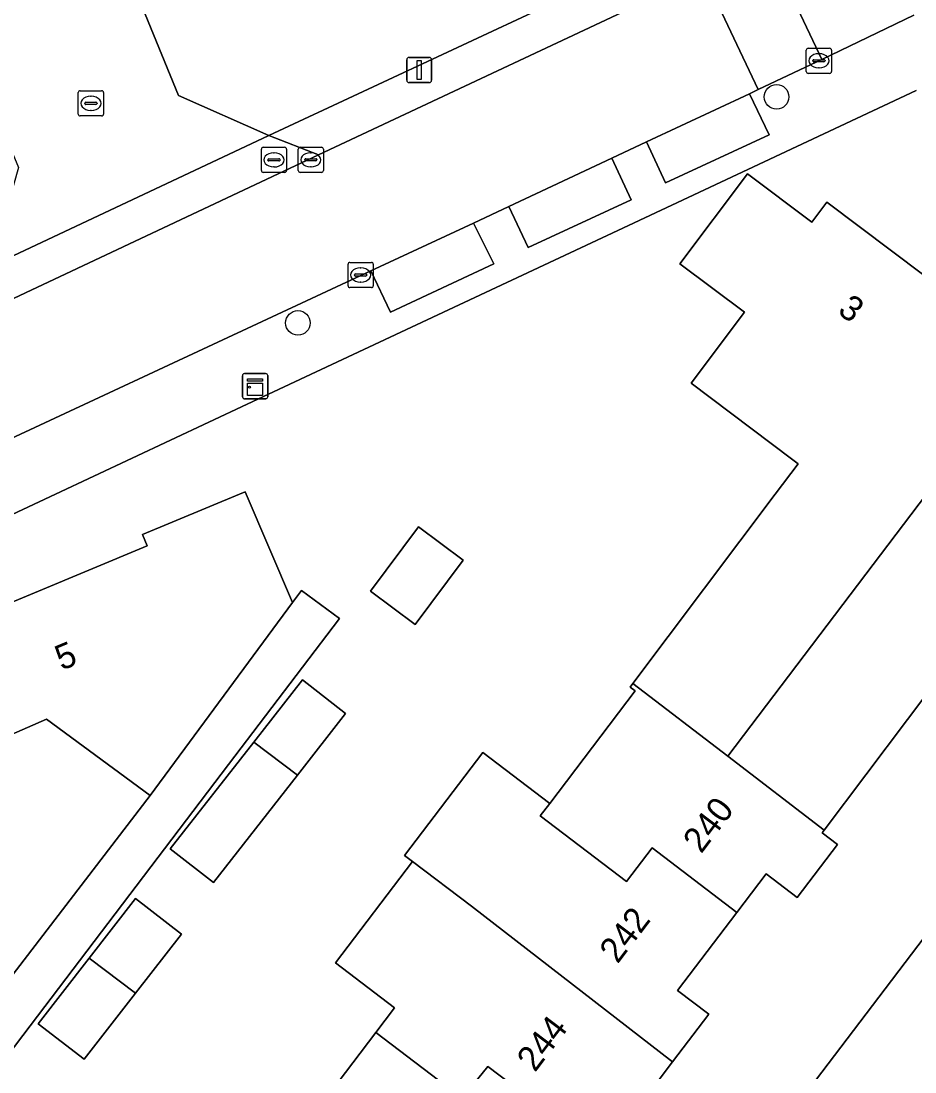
# Model space of a CAD drawing. Extents: x 158472 to 159562, y 388525 to 389606.
# Drawn here: x 158702.98 to 158738.51, y 388977.03 to 389018.81 of the extents above; entities that cross this region are included whole.
import ezdxf

# ---------------------------------------------------------------- set-up
doc = ezdxf.new("R2010")
doc.units = 0
for name, color, linetype in [('IMGEO_Boom', 7, 'Continuous'), ('IMGEO_Brandkraan', 7, 'Continuous'), ('IMGEO_Erf', 7, 'Continuous'), ('IMGEO_Kast', 7, 'Continuous'), ('IMGEO_Kolk', 7, 'Continuous'), ('IMGEO_Lichtmast', 7, 'Continuous'), ('IMGEO_Muur', 7, 'Continuous'), ('IMGEO_Pand', 7, 'Continuous'), ('IMGEO_Pand_nummerreeks', 7, 'Continuous'), ('IMGEO_Parkeervlak_open', 7, 'Continuous'), ('IMGEO_Rijbaan_lokaal_open', 7, 'Continuous'), ('IMGEO_Voetpad_open', 7, 'Continuous')]:
    doc.layers.add(name, color=color, linetype=linetype)

msp = doc.modelspace()

# ---------------------------------------------------------------- linework, layer by layer
at = {"layer": 'IMGEO_Boom'}
for centre in [(158733.009, 389015.799), (158713.985, 389006.811)]:
    msp.add_circle(centre, 0.489, dxfattribs=at)
at = {"layer": 'IMGEO_Brandkraan'}
for p, q in [((158712.605, 389013.794), (158713.457, 389013.794)), ((158712.53, 389012.868), (158712.53, 389013.72)), ((158712.832, 389013.337), (158713.23, 389013.337)), ((158713.018, 389013.574), (158713.043, 389013.574)), ((158713.531, 389013.72), (158713.531, 389012.868)), ((158712.789, 389013.288), (158712.789, 389013.3)), ((158713.227, 389013.251), (158712.829, 389013.251)), ((158713.041, 389013.014), (158713.016, 389013.014)), ((158713.273, 389013.3), (158713.273, 389013.288)), ((158713.457, 389012.794), (158712.605, 389012.794))]:
    msp.add_line(p, q, dxfattribs=at)
for points in [[(158712.605, 389013.794), (158713.457, 389013.794)], [(158712.53, 389012.868), (158712.53, 389013.72)], [(158713.531, 389013.72), (158713.531, 389012.868)], [(158713.457, 389012.794), (158712.605, 389012.794)]]:
    msp.add_lwpolyline(points, dxfattribs=at)
for centre, radius, start, end in [((158712.607, 389013.718), 0.0765, 91.552, 178.448), ((158712.607, 389013.718), 0.0765, 91.552, 178.448), ((158713.455, 389013.718), 0.0765, 1.552, 88.448), ((158713.455, 389013.718), 0.0765, 1.552, 88.448), ((158712.829, 389013.297), 0.0403, 85.8775, 175.7526), ((158713.234, 389013.299), 0.0386, 1.7309, 96.639), ((158712.826, 389013.287), 0.0366, 178.938, 274.7102), ((158713.23, 389013.294), 0.043, 264.8664, 352.4533), ((158712.607, 389012.87), 0.0765, 181.552, 268.448), ((158712.607, 389012.87), 0.0765, 181.552, 268.448), ((158713.455, 389012.87), 0.0765, 271.552, 358.448), ((158713.455, 389012.87), 0.0765, 271.552, 358.448)]:
    msp.add_arc(centre, radius, start, end, dxfattribs=at)
for centre, major_axis, ratio, start_param, end_param in [((158713.017, 389013.294), (-0.387, 0.002), 0.722429, 4.712389, 7.853982), ((158713.042, 389013.294), (-0.39, 0.002), 0.717154, 1.570796, 4.712389)]:
    msp.add_ellipse(centre, major_axis=major_axis, ratio=ratio, start_param=start_param, end_param=end_param, dxfattribs=at)
at = {"layer": 'IMGEO_Erf'}
for points in [[(158748.98, 389050.828), (158753.442, 389047.461), (158749.827, 389042.67), (158746.213, 389037.88), (158741.724, 389041.267), (158739.591, 389038.439), (158736.238, 389037.031), (158738.878, 389030.743), (158733.355, 389028.424), (158727.831, 389026.105), (158725.669, 389031.254), (158722.877, 389030.082), (158720.152, 389028.938), (158722.323, 389023.766), (158716.798, 389021.447), (158711.3, 389019.139), (158709.116, 389024.343), (158706.255, 389023.142), (158709.235, 389015.859), (158712.826, 389014.266), (158731.568, 389023.026)], [(158738.552, 389016.051), (158727.129, 389010.69), (158711.965, 389003.575), (158704.348, 389000), (158690.257, 388993.388)], [(158732.958, 389000), (158733.869, 389001.213), (158733.606, 389001.411), (158729.608, 389004.414), (158731.727, 389007.235), (158729.16, 389009.164), (158731.846, 389012.74), (158734.413, 389010.812), (158735.01, 389011.606), (158740.151, 389007.745), (158744.781, 389013.909), (158743.609, 389014.817), (158742.361, 389015.783)], [(158757.574, 389004.614), (158750.765, 389009.414), (158746.163, 389003.286), (158750.537, 389000), (158751.266, 388999.452), (158745.829, 388992.213), (158741.521, 388995.449), (158734.905, 388986.641), (158734.824, 388986.533), (158735.427, 388986.076), (158733.826, 388983.966), (158732.588, 388984.905), (158731.422, 388983.368), (158729.069, 388980.266), (158730.314, 388979.322), (158728.878, 388977.43), (158727.278, 388975.32)], [(158699.183, 388994.278), (158707.994, 388997.945), (158707.807, 388998.396), (158711.662, 389000), (158711.887, 389000.094), (158711.928, 389000), (158713.764, 388995.692), (158714.121, 388996.177), (158715.635, 388995.063), (158711.23, 388989.259), (158703.628, 388979.242), (158692.27, 388964.276)], [(158702.783, 388964.442), (158705.561, 388968.105), (158708.661, 388972.191), (158711.548, 388975.996), (158711.582, 388976.04), (158711.676, 388976.164), (158712.089, 388976.708), (158714.338, 388974.983), (158717.077, 388978.593), (158717.826, 388979.582), (158715.472, 388981.367), (158718.532, 388985.401), (158718.222, 388985.636), (158721.328, 388989.73), (158723.992, 388987.709), (158727.383, 388992.179), (158727.192, 388992.324), (158727.301, 388992.469), (158732.958, 389000)], [(158713.131, 388948.486), (158739.383, 388983.04)]]:
    msp.add_lwpolyline(points, dxfattribs=at)
for points in [[(158718.645, 388994.825), (158716.874, 388996.146), (158718.783, 388998.704), (158720.554, 388997.383)], [(158713.97, 388988.835), (158710.627, 388984.558), (158708.913, 388985.898), (158712.233, 388990.146), (158714.164, 388992.617), (158715.878, 388991.277)], [(158708.118, 388988.02), (158703.989, 388991.059), (158697.306, 388988.133), (158701.259, 388979.105)], [(158707.529, 388980.16), (158705.494, 388977.531), (158703.666, 388978.947), (158705.688, 388981.559), (158707.524, 388983.93), (158709.352, 388982.514)]]:
    msp.add_lwpolyline(points, close=True, dxfattribs=at)
at = {"layer": 'IMGEO_Kast'}
for p, q in [((158711.782, 389003.869), (158711.782, 389004.71)), ((158711.782, 389004.71), (158711.782, 389003.869)), ((158711.857, 389004.794), (158712.698, 389004.794)), ((158712.698, 389004.794), (158711.857, 389004.794)), ((158712.782, 389004.719), (158712.782, 389003.878)), ((158712.782, 389003.878), (158712.782, 389004.719)), ((158712.707, 389003.794), (158711.866, 389003.794)), ((158711.866, 389003.794), (158712.707, 389003.794))]:
    msp.add_line(p, q, dxfattribs=at)
for points in [[(158711.977, 389004.584), (158712.577, 389004.584), (158712.577, 389004.499), (158711.977, 389004.499), (158711.977, 389004.584)], [(158711.977, 389004.409), (158712.577, 389004.409), (158712.577, 389003.92), (158711.977, 389003.92), (158711.977, 389004.409)]]:
    msp.add_lwpolyline(points, dxfattribs=at)
msp.add_circle((158712.061, 389004.258), 0.0377, dxfattribs=at)
for centre, start, end in [((158711.86, 389004.716), 92.4484, 184.2845), ((158711.86, 389004.716), 92.4484, 184.2845), ((158712.704, 389004.716), 2.4484, 94.2845), ((158712.704, 389004.716), 2.4484, 94.2845), ((158711.86, 389003.872), 182.4484, 274.2845), ((158711.86, 389003.872), 182.4484, 274.2845), ((158712.704, 389003.872), 272.4484, 4.2845), ((158712.704, 389003.872), 272.4484, 4.2845)]:
    msp.add_arc(centre, 0.0779, start, end, dxfattribs=at)
at = {"layer": 'IMGEO_Kolk'}
for p, q in [((158734.19, 389016.808), (158734.19, 389017.66)), ((158734.265, 389017.734), (158735.117, 389017.734)), ((158735.191, 389017.66), (158735.191, 389016.808)), ((158734.449, 389017.228), (158734.449, 389017.24)), ((158734.887, 389017.191), (158734.489, 389017.191)), ((158734.492, 389017.277), (158734.89, 389017.277)), ((158734.678, 389017.514), (158734.703, 389017.514)), ((158734.933, 389017.24), (158734.933, 389017.228)), ((158735.117, 389016.734), (158734.265, 389016.734)), ((158734.701, 389016.954), (158734.676, 389016.954)), ((158705.256, 389015.116), (158705.256, 389015.968)), ((158705.331, 389016.042), (158706.183, 389016.042)), ((158706.257, 389015.968), (158706.257, 389015.116)), ((158705.515, 389015.536), (158705.515, 389015.548)), ((158705.953, 389015.499), (158705.555, 389015.499)), ((158705.558, 389015.585), (158705.956, 389015.585)), ((158705.744, 389015.822), (158705.769, 389015.822)), ((158705.999, 389015.548), (158705.999, 389015.536)), ((158706.183, 389015.042), (158705.331, 389015.042)), ((158705.767, 389015.262), (158705.742, 389015.262)), ((158714.071, 389013.796), (158714.923, 389013.796)), ((158713.996, 389012.87), (158713.996, 389013.722)), ((158714.298, 389013.339), (158714.696, 389013.339)), ((158714.484, 389013.576), (158714.509, 389013.576)), ((158714.997, 389013.722), (158714.997, 389012.87)), ((158714.255, 389013.29), (158714.255, 389013.302)), ((158714.693, 389013.253), (158714.295, 389013.253)), ((158714.507, 389013.016), (158714.482, 389013.016)), ((158714.739, 389013.302), (158714.739, 389013.29)), ((158714.923, 389012.796), (158714.071, 389012.796)), ((158716.051, 389009.217), (158716.903, 389009.217)), ((158715.976, 389008.291), (158715.976, 389009.143)), ((158716.278, 389008.76), (158716.676, 389008.76)), ((158716.464, 389008.997), (158716.489, 389008.997)), ((158716.977, 389009.143), (158716.977, 389008.291)), ((158716.235, 389008.711), (158716.235, 389008.723)), ((158716.673, 389008.674), (158716.275, 389008.674)), ((158716.487, 389008.437), (158716.462, 389008.437)), ((158716.719, 389008.723), (158716.719, 389008.711)), ((158716.903, 389008.217), (158716.051, 389008.217))]:
    msp.add_line(p, q, dxfattribs=at)
for points in [[(158734.19, 389016.808), (158734.19, 389017.66)], [(158734.265, 389017.734), (158735.117, 389017.734)], [(158735.191, 389017.66), (158735.191, 389016.808)], [(158735.117, 389016.734), (158734.265, 389016.734)], [(158705.256, 389015.116), (158705.256, 389015.968)], [(158705.331, 389016.042), (158706.183, 389016.042)], [(158706.257, 389015.968), (158706.257, 389015.116)], [(158706.183, 389015.042), (158705.331, 389015.042)], [(158714.071, 389013.796), (158714.923, 389013.796)], [(158713.996, 389012.87), (158713.996, 389013.722)], [(158714.997, 389013.722), (158714.997, 389012.87)], [(158714.923, 389012.796), (158714.071, 389012.796)], [(158716.051, 389009.217), (158716.903, 389009.217)], [(158715.976, 389008.291), (158715.976, 389009.143)], [(158716.977, 389009.143), (158716.977, 389008.291)], [(158716.903, 389008.217), (158716.051, 389008.217)]]:
    msp.add_lwpolyline(points, dxfattribs=at)
for centre, radius, start, end in [((158734.267, 389017.658), 0.0765, 91.552, 178.448), ((158734.267, 389017.658), 0.0765, 91.552, 178.448), ((158735.115, 389017.658), 0.0765, 1.552, 88.448), ((158735.115, 389017.658), 0.0765, 1.552, 88.448), ((158734.489, 389017.237), 0.0403, 85.8775, 175.7526), ((158734.486, 389017.227), 0.0366, 178.938, 274.7102), ((158734.89, 389017.234), 0.043, 264.8664, 352.4533), ((158734.894, 389017.239), 0.0386, 1.7309, 96.639), ((158734.267, 389016.81), 0.0765, 181.552, 268.448), ((158734.267, 389016.81), 0.0765, 181.552, 268.448), ((158735.115, 389016.81), 0.0765, 271.552, 358.448), ((158735.115, 389016.81), 0.0765, 271.552, 358.448), ((158705.333, 389015.966), 0.0765, 91.552, 178.448), ((158705.333, 389015.966), 0.0765, 91.552, 178.448), ((158706.181, 389015.966), 0.0765, 1.552, 88.448), ((158706.181, 389015.966), 0.0765, 1.552, 88.448), ((158705.555, 389015.545), 0.0403, 85.8775, 175.7526), ((158705.552, 389015.535), 0.0366, 178.938, 274.7102), ((158705.956, 389015.542), 0.043, 264.8664, 352.4533), ((158705.96, 389015.547), 0.0386, 1.7309, 96.639), ((158705.333, 389015.118), 0.0765, 181.552, 268.448), ((158705.333, 389015.118), 0.0765, 181.552, 268.448), ((158706.181, 389015.118), 0.0765, 271.552, 358.448), ((158706.181, 389015.118), 0.0765, 271.552, 358.448), ((158714.073, 389013.72), 0.0765, 91.552, 178.448), ((158714.073, 389013.72), 0.0765, 91.552, 178.448), ((158714.921, 389013.72), 0.0765, 1.552, 88.448), ((158714.921, 389013.72), 0.0765, 1.552, 88.448), ((158714.295, 389013.299), 0.0403, 85.8775, 175.7526), ((158714.7, 389013.301), 0.0386, 1.7309, 96.639), ((158714.292, 389013.289), 0.0366, 178.938, 274.7102), ((158714.696, 389013.296), 0.043, 264.8664, 352.4533), ((158714.073, 389012.872), 0.0765, 181.552, 268.448), ((158714.073, 389012.872), 0.0765, 181.552, 268.448), ((158714.921, 389012.872), 0.0765, 271.552, 358.448), ((158714.921, 389012.872), 0.0765, 271.552, 358.448), ((158716.053, 389009.141), 0.0765, 91.552, 178.448), ((158716.053, 389009.141), 0.0765, 91.552, 178.448), ((158716.901, 389009.141), 0.0765, 1.552, 88.448), ((158716.901, 389009.141), 0.0765, 1.552, 88.448), ((158716.275, 389008.72), 0.0403, 85.8775, 175.7526), ((158716.68, 389008.722), 0.0386, 1.7309, 96.639), ((158716.272, 389008.71), 0.0366, 178.938, 274.7102), ((158716.676, 389008.717), 0.043, 264.8664, 352.4533), ((158716.053, 389008.293), 0.0765, 181.552, 268.448), ((158716.053, 389008.293), 0.0765, 181.552, 268.448), ((158716.901, 389008.293), 0.0765, 271.552, 358.448), ((158716.901, 389008.293), 0.0765, 271.552, 358.448)]:
    msp.add_arc(centre, radius, start, end, dxfattribs=at)
for centre, major_axis, ratio, start_param, end_param in [((158734.677, 389017.234), (-0.387, 0.002), 0.722429, 4.712389, 7.853982), ((158734.702, 389017.234), (-0.39, 0.002), 0.717154, 1.570796, 4.712389), ((158705.743, 389015.542), (-0.387, 0.002), 0.722429, 4.712389, 7.853982), ((158705.768, 389015.542), (-0.39, 0.002), 0.717154, 1.570796, 4.712389), ((158714.483, 389013.296), (-0.387, 0.002), 0.722429, 4.712389, 7.853982), ((158714.508, 389013.296), (-0.39, 0.002), 0.717154, 1.570796, 4.712389), ((158716.463, 389008.717), (-0.387, 0.002), 0.722429, 4.712389, 7.853982), ((158716.488, 389008.717), (-0.39, 0.002), 0.717154, 1.570796, 4.712389)]:
    msp.add_ellipse(centre, major_axis=major_axis, ratio=ratio, start_param=start_param, end_param=end_param, dxfattribs=at)
at = {"layer": 'IMGEO_Lichtmast'}
for p, q in [((158718.308, 389016.466), (158718.308, 389017.266)), ((158718.308, 389017.266), (158718.308, 389016.466)), ((158718.408, 389017.366), (158719.198, 389017.366)), ((158719.198, 389017.366), (158718.408, 389017.366)), ((158719.298, 389017.266), (158719.298, 389016.466)), ((158719.298, 389016.466), (158719.298, 389017.266)), ((158719.198, 389016.366), (158718.408, 389016.366)), ((158718.408, 389016.366), (158719.198, 389016.366))]:
    msp.add_line(p, q, dxfattribs=at)
msp.add_lwpolyline([(158718.728, 389017.241), (158718.878, 389017.241), (158718.878, 389016.491), (158718.728, 389016.491), (158718.728, 389017.241)], dxfattribs=at)
for centre, start, end in [((158718.408, 389017.266), 90, 180), ((158718.408, 389017.266), 90, 180), ((158719.198, 389017.266), 0, 90), ((158719.198, 389017.266), 360, 90), ((158718.408, 389016.466), 180, 270), ((158718.408, 389016.466), 180, 270), ((158719.198, 389016.466), 270, 0), ((158719.198, 389016.466), 270, 0)]:
    msp.add_arc(centre, 0.1, start, end, dxfattribs=at)
at = {"layer": 'IMGEO_Muur'}
msp.add_lwpolyline([(158711.965, 389003.575), (158727.129, 389010.69)], dxfattribs=at)
at = {"layer": 'IMGEO_Pand'}
for points in [[(158747.786, 389011.652), (158744.781, 389013.909), (158740.151, 389007.745), (158735.01, 389011.606), (158734.413, 389010.812), (158731.846, 389012.74), (158729.16, 389009.164), (158731.727, 389007.235), (158729.608, 389004.414), (158733.606, 389001.411), (158733.869, 389001.213), (158732.958, 389000), (158727.301, 388992.469), (158731.072, 388989.581), (158738.963, 389000.001)], [(158747.786, 389011.652), (158738.963, 389000.001), (158731.072, 388989.581), (158734.905, 388986.641), (158741.521, 388995.449), (158745.829, 388992.213), (158751.266, 388999.452), (158750.537, 389000), (158746.163, 389003.286), (158750.765, 389009.414)], [(158693.313, 388986.054), (158697.972, 388974.859), (158701.259, 388979.105), (158697.306, 388988.133), (158703.989, 388991.059), (158708.118, 388988.02), (158713.764, 388995.692), (158711.928, 389000), (158711.887, 389000.094), (158711.662, 389000), (158707.807, 388998.396), (158707.994, 388997.945), (158699.183, 388994.278), (158699.313, 388993.966), (158691.392, 388990.67)], [(158718.645, 388994.825), (158720.554, 388997.383), (158718.783, 388998.704), (158716.874, 388996.146)], [(158712.233, 388990.146), (158713.97, 388988.835), (158715.878, 388991.277), (158714.164, 388992.617)], [(158731.072, 388989.581), (158727.301, 388992.469), (158727.192, 388992.324), (158727.383, 388992.179), (158723.992, 388987.709), (158723.611, 388987.207), (158727.04, 388984.6), (158728.07, 388985.94), (158731.422, 388983.368), (158732.588, 388984.905), (158733.826, 388983.966), (158735.427, 388986.076), (158734.824, 388986.533), (158734.905, 388986.641)], [(158713.97, 388988.835), (158712.233, 388990.146), (158708.913, 388985.898), (158710.627, 388984.558)], [(158731.422, 388983.368), (158728.07, 388985.94), (158727.04, 388984.6), (158723.611, 388987.207), (158723.992, 388987.709), (158721.328, 388989.73), (158718.222, 388985.636), (158718.532, 388985.401), (158720.886, 388983.615), (158728.878, 388977.43), (158730.314, 388979.322), (158729.069, 388980.266)], [(158728.878, 388977.43), (158720.886, 388983.615), (158718.532, 388985.401), (158715.472, 388981.367), (158717.826, 388979.582), (158717.077, 388978.593), (158720.51, 388975.99), (158721.53, 388977.25), (158724.858, 388974.731), (158726.025, 388976.27), (158727.278, 388975.32)], [(158705.688, 388981.559), (158707.529, 388980.16), (158709.352, 388982.514), (158707.524, 388983.93)], [(158707.529, 388980.16), (158705.688, 388981.559), (158703.666, 388978.947), (158705.494, 388977.531)], [(158714.338, 388974.983), (158722.352, 388968.836), (158723.836, 388970.793), (158722.588, 388971.739), (158724.858, 388974.731), (158721.53, 388977.25), (158720.51, 388975.99), (158717.077, 388978.593)]]:
    msp.add_lwpolyline(points, close=True, dxfattribs=at)
at = {"layer": 'IMGEO_Parkeervlak_open'}
for points in [[(158727.832, 389014.007), (158728.594, 389012.376), (158732.709, 389014.292), (158731.934, 389015.926)], [(158722.372, 389011.439), (158723.13, 389009.812), (158727.23, 389011.706), (158726.454, 389013.362)], [(158716.887, 389008.886), (158717.664, 389007.24), (158721.771, 389009.166), (158720.963, 389010.783)]]:
    msp.add_lwpolyline(points, close=True, dxfattribs=at)
at = {"layer": 'IMGEO_Rijbaan_lokaal_open'}
for points in [[(158601.851, 389031.612), (158602.187, 389030.899), (158641.722, 389047.425), (158668.118, 389058.458), (158688.082, 389043.319), (158689.958, 389044.098), (158691.297, 389040.872), (158693.979, 389034.415), (158697.841, 389036.019), (158698.899, 389033.47), (158695.038, 389031.866), (158702.875, 389012.992), (158701.755, 389009.057), (158712.826, 389014.266), (158709.235, 389015.859), (158706.255, 389023.142), (158703.674, 389029.291), (158697.03, 389045.201), (158668.409, 389067.056)], [(158736.292, 389023.604), (158732.639, 389021.881), (158734.804, 389017.287), (158738.465, 389019.051)], [(158731.568, 389023.026), (158712.826, 389014.266), (158714.806, 389013.493), (158730.105, 389020.689)]]:
    msp.add_lwpolyline(points, dxfattribs=at)
for points in [[(158730.105, 389020.689), (158732.275, 389016.087), (158734.385, 389017.085), (158734.804, 389017.287), (158732.639, 389021.881), (158732.125, 389021.639)], [(158716.887, 389008.886), (158720.963, 389010.783), (158722.372, 389011.439), (158726.454, 389013.362), (158727.832, 389014.007), (158731.934, 389015.926), (158732.275, 389016.087), (158730.105, 389020.689), (158714.806, 389013.493), (158701.31, 389007.145), (158698.385, 389005.769), (158685.84, 389000), (158685.513, 388999.85), (158677.486, 388996.27), (158669.486, 388992.898), (158671.441, 388988.302), (158675.334, 388989.969), (158682.574, 388993.068), (158689.479, 388996.098), (158692.481, 388997.501), (158696.565, 388999.409), (158697.829, 389000)], [(158714.806, 389013.493), (158712.826, 389014.266), (158701.755, 389009.057), (158701.31, 389007.145)]]:
    msp.add_lwpolyline(points, close=True, dxfattribs=at)
at = {"layer": 'IMGEO_Voetpad_open'}
for points in [[(158738.465, 389019.051), (158734.804, 389017.287), (158734.385, 389017.085), (158732.275, 389016.087), (158731.934, 389015.926), (158732.709, 389014.292), (158728.594, 389012.376), (158727.832, 389014.007), (158726.454, 389013.362), (158727.23, 389011.706), (158723.13, 389009.812), (158722.372, 389011.439), (158720.963, 389010.783), (158721.771, 389009.166), (158717.664, 389007.24), (158716.887, 389008.886), (158697.829, 389000)], [(158603.002, 388969.004), (158600.876, 388971.386), (158599.538, 388970.215), (158598.936, 388969.698), (158601.535, 388966.825), (158608.557, 388958.887), (158623.539, 388965.148), (158628.277, 388967.141), (158633.535, 388969.353), (158636.325, 388970.661), (158645.827, 388974.583), (158690.257, 388993.388), (158704.348, 389000), (158711.965, 389003.575), (158727.129, 389010.69), (158738.552, 389016.051)], [(158762.388, 389003.843), (158758.425, 389000.715), (158757.883, 389000), (158756.885, 388998.627), (158755.282, 388996.514), (158750.106, 388989.756), (158743.09, 388980.515), (158739.383, 388983.04), (158713.131, 388948.486), (158711.912, 388946.881), (158690.981, 388919.332), (158688.881, 388916.431), (158681.727, 388907.247)], [(158692.27, 388964.276), (158703.628, 388979.242), (158711.23, 388989.259), (158715.635, 388995.063), (158714.121, 388996.177), (158713.764, 388995.692), (158708.118, 388988.02), (158701.259, 388979.105)]]:
    msp.add_lwpolyline(points, dxfattribs=at)

# ---------------------------------------------------------------- texts
at = {"layer": 'IMGEO_Pand_nummerreeks'}
for s, rotation, p in [('3', 323.0927, (158735.39, 389007.218)), ('5', 22.5963, (158704.595, 388992.977)), ('240', 52.8152, (158730.011, 388985.677)), ('242', 52.8152, (158726.69, 388981.3)), ('244', 52.8178, (158723.406, 388976.986))]:
    msp.add_text(s, height=1, rotation=rotation, dxfattribs=at).set_placement(p)

doc.saveas('drawing.dxf')
